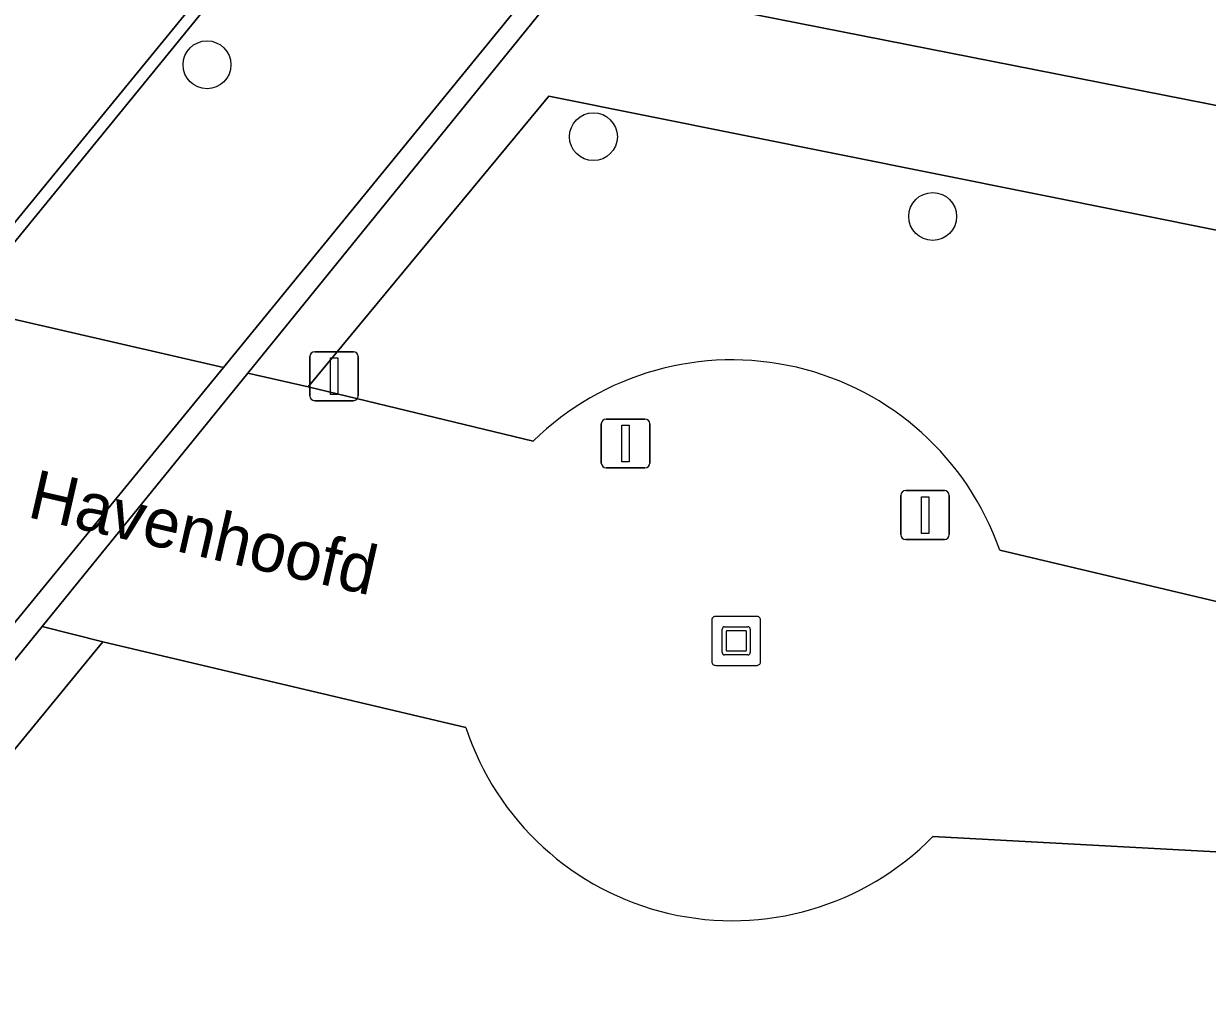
# Model space of a CAD drawing. Extents: x 161772 to 163126, y 383092 to 383917.
# Drawn here: x 161904.7 to 161928.88, y 383188.3 to 383208.09 of the extents above; entities that cross this region are included whole.
import ezdxf

# ---------------------------------------------------------------- set-up
doc = ezdxf.new("R2010")
doc.units = 0
for name, color, linetype in [('IMGEO_Boom', 7, 'Continuous'), ('IMGEO_Groenvoorziening', 7, 'Continuous'), ('IMGEO_Kunstobject', 7, 'Continuous'), ('IMGEO_Lichtmast', 7, 'Continuous'), ('IMGEO_Openbare_ruimte_label', 7, 'Continuous'), ('IMGEO_Rijbaan_lokaal_open', 7, 'Continuous'), ('IMGEO_Voetpad_gesloten', 7, 'Continuous'), ('IMGEO_Voetpad_op_trap', 7, 'Continuous'), ('IMGEO_Voetpad_open', 7, 'Continuous')]:
    doc.layers.add(name, color=color, linetype=linetype)

msp = doc.modelspace()

# ---------------------------------------------------------------- linework, layer by layer
at = {"layer": 'IMGEO_Boom'}
for centre in [(161908.448, 383207.248), (161916.342, 383205.778), (161923.274, 383204.149)]:
    msp.add_circle(centre, 0.489, dxfattribs=at)
at = {"layer": 'IMGEO_Groenvoorziening'}
for points in [[(161908.783, 383201.062), (161919.615, 383214.324), (161915.799, 383217.46), (161903.425, 383202.299)], [(161921.974, 383214.686), (161917.042, 383208.794), (161932.393, 383205.759), (161934.908, 383203.737), (161934.979, 383204.092)]]:
    msp.add_lwpolyline(points, close=True, dxfattribs=at)
for points in [[(161924.643, 383197.335), (161931.516, 383195.707), (161933.211, 383203.037), (161915.433, 383206.604), (161910.516, 383200.666), (161915.113, 383199.56)], [(161913.737, 383193.709), (161906.322, 383195.46), (161900.634, 383188.537), (161928.424, 383182.206), (161930.17, 383189.903), (161930.44, 383191.095), (161923.279, 383191.486)]]:
    msp.add_lwpolyline(points, dxfattribs=at)
for centre, radius, start, end in [((161919.172, 383195.426), 5.794, 19.2407, 134.4761), ((161919.183, 383195.495), 5.731, 198.157, 315.6144)]:
    msp.add_arc(centre, radius, start, end, dxfattribs=at)
at = {"layer": 'IMGEO_Kunstobject'}
for p, q in [((161918.759, 383195.896), (161918.759, 383195.055)), ((161918.759, 383195.896), (161918.759, 383195.055)), ((161919.675, 383195.98), (161918.834, 383195.98)), ((161919.675, 383195.98), (161918.834, 383195.98)), ((161919.759, 383195.064), (161919.759, 383195.905)), ((161919.759, 383195.064), (161919.759, 383195.905)), ((161918.973, 383195.244), (161918.973, 383195.718)), ((161919.023, 383195.768), (161919.497, 383195.768)), ((161919.053, 383195.668), (161919.053, 383195.294)), ((161919.447, 383195.688), (161919.073, 383195.688)), ((161919.467, 383195.294), (161919.467, 383195.668)), ((161919.547, 383195.718), (161919.547, 383195.244)), ((161919.497, 383195.194), (161919.023, 383195.194)), ((161919.073, 383195.274), (161919.447, 383195.274)), ((161918.843, 383194.98), (161919.684, 383194.98)), ((161918.843, 383194.98), (161919.684, 383194.98))]:
    msp.add_line(p, q, dxfattribs=at)
for centre, radius, start, end in [((161918.837, 383195.902), 0.0779, 92.4484, 184.2845), ((161918.837, 383195.902), 0.0779, 92.4484, 184.2845), ((161919.681, 383195.902), 0.0779, 2.4484, 94.2845), ((161919.681, 383195.902), 0.0779, 2.4484, 94.2845), ((161919.023, 383195.718), 0.05, 90, 180), ((161919.073, 383195.668), 0.02, 90, 180), ((161919.447, 383195.668), 0.02, 360, 90), ((161919.497, 383195.718), 0.05, 360, 90), ((161919.023, 383195.244), 0.05, 180, 270), ((161919.073, 383195.294), 0.02, 180, 270), ((161919.447, 383195.294), 0.02, 270, 0), ((161919.497, 383195.244), 0.05, 270, 0), ((161918.837, 383195.058), 0.0779, 182.4484, 274.2845), ((161918.837, 383195.058), 0.0779, 182.4484, 274.2845), ((161919.681, 383195.058), 0.0779, 272.4484, 4.2845), ((161919.681, 383195.058), 0.0779, 272.4484, 4.2845)]:
    msp.add_arc(centre, radius, start, end, dxfattribs=at)
at = {"layer": 'IMGEO_Lichtmast'}
for p, q in [((161910.548, 383200.486), (161910.548, 383201.286)), ((161910.548, 383201.286), (161910.548, 383200.486)), ((161910.648, 383201.386), (161911.438, 383201.386)), ((161911.438, 383201.386), (161910.648, 383201.386)), ((161911.538, 383201.286), (161911.538, 383200.486)), ((161911.538, 383200.486), (161911.538, 383201.286)), ((161911.438, 383200.386), (161910.648, 383200.386)), ((161910.648, 383200.386), (161911.438, 383200.386)), ((161916.604, 383200.012), (161917.394, 383200.012)), ((161917.394, 383200.012), (161916.604, 383200.012)), ((161916.504, 383199.112), (161916.504, 383199.912)), ((161916.504, 383199.912), (161916.504, 383199.112)), ((161917.494, 383199.912), (161917.494, 383199.112)), ((161917.494, 383199.112), (161917.494, 383199.912)), ((161917.394, 383199.012), (161916.604, 383199.012)), ((161916.604, 383199.012), (161917.394, 383199.012)), ((161922.723, 383198.55), (161923.513, 383198.55)), ((161923.513, 383198.55), (161922.723, 383198.55)), ((161922.623, 383197.65), (161922.623, 383198.45)), ((161922.623, 383198.45), (161922.623, 383197.65)), ((161923.613, 383198.45), (161923.613, 383197.65)), ((161923.613, 383197.65), (161923.613, 383198.45)), ((161923.513, 383197.55), (161922.723, 383197.55)), ((161922.723, 383197.55), (161923.513, 383197.55))]:
    msp.add_line(p, q, dxfattribs=at)
for points in [[(161910.968, 383201.261), (161911.118, 383201.261), (161911.118, 383200.511), (161910.968, 383200.511), (161910.968, 383201.261)], [(161916.924, 383199.887), (161917.074, 383199.887), (161917.074, 383199.137), (161916.924, 383199.137), (161916.924, 383199.887)], [(161923.043, 383198.425), (161923.193, 383198.425), (161923.193, 383197.675), (161923.043, 383197.675), (161923.043, 383198.425)]]:
    msp.add_lwpolyline(points, dxfattribs=at)
for centre, start, end in [((161910.648, 383201.286), 90, 180), ((161910.648, 383201.286), 90, 180), ((161911.438, 383201.286), 0, 90), ((161911.438, 383201.286), 360, 90), ((161910.648, 383200.486), 180, 270), ((161910.648, 383200.486), 180, 270), ((161911.438, 383200.486), 270, 0), ((161911.438, 383200.486), 270, 0), ((161916.604, 383199.912), 90, 180), ((161916.604, 383199.912), 90, 180), ((161917.394, 383199.912), 0, 90), ((161917.394, 383199.912), 360, 90), ((161916.604, 383199.112), 180, 270), ((161916.604, 383199.112), 180, 270), ((161917.394, 383199.112), 270, 0), ((161917.394, 383199.112), 270, 0), ((161922.723, 383198.45), 90, 180), ((161922.723, 383198.45), 90, 180), ((161923.513, 383198.45), 0, 90), ((161923.513, 383198.45), 360, 90), ((161922.723, 383197.65), 180, 270), ((161922.723, 383197.65), 180, 270), ((161923.513, 383197.65), 270, 0), ((161923.513, 383197.65), 270, 0)]:
    msp.add_arc(centre, 0.1, start, end, dxfattribs=at)
at = {"layer": 'IMGEO_Rijbaan_lokaal_open'}
msp.add_lwpolyline([(161886.699, 383220.612), (161885.419, 383218.223), (161890.047, 383217.082), (161905.194, 383213.575), (161904.088, 383208.805), (161902.56, 383209.159), (161902.221, 383207.681), (161898.77, 383203.314), (161903.155, 383202.362), (161915.629, 383217.6)], dxfattribs=at)
at = {"layer": 'IMGEO_Voetpad_gesloten'}
for points in [[(161915.629, 383217.6), (161903.155, 383202.362), (161903.425, 383202.299), (161915.799, 383217.46)], [(161919.615, 383214.324), (161908.783, 383201.062), (161904.546, 383195.892), (161898.664, 383188.711), (161898.889, 383188.662), (161899.241, 383188.593), (161905.083, 383195.774), (161909.282, 383200.947), (161919.918, 383214.063), (161919.775, 383214.193)]]:
    msp.add_lwpolyline(points, close=True, dxfattribs=at)
at = {"layer": 'IMGEO_Voetpad_op_trap'}
msp.add_lwpolyline([(161908.783, 383201.062), (161903.425, 383202.299), (161899.131, 383197.083), (161904.546, 383195.892)], close=True, dxfattribs=at)
at = {"layer": 'IMGEO_Voetpad_open'}
for points in [[(161919.991, 383214.466), (161919.775, 383214.193), (161919.918, 383214.063), (161909.282, 383200.947), (161910.516, 383200.666), (161915.433, 383206.604), (161933.211, 383203.037), (161931.516, 383195.707), (161932.925, 383195.401), (161934.908, 383203.737), (161932.393, 383205.759), (161917.042, 383208.794), (161921.974, 383214.686), (161920.904, 383215.558), (161920.718, 383215.321), (161920.546, 383215.462), (161919.83, 383214.597)], [(161932.928, 383181.042), (161932.988, 383181.34), (161933.178, 383182.464), (161930.131, 383183.158), (161930.139, 383183.188), (161930.045, 383183.211), (161931.539, 383189.54), (161930.17, 383189.903), (161928.424, 383182.206), (161900.634, 383188.537), (161906.322, 383195.46), (161905.083, 383195.774), (161899.241, 383188.593), (161898.889, 383188.662), (161898.656, 383188.359)]]:
    msp.add_lwpolyline(points, close=True, dxfattribs=at)
for points in [[(161915.113, 383199.56), (161910.516, 383200.666), (161909.282, 383200.947), (161905.083, 383195.774), (161906.322, 383195.46), (161913.737, 383193.709)], [(161931.516, 383195.707), (161924.643, 383197.335)], [(161923.279, 383191.486), (161930.44, 383191.095), (161930.17, 383189.903), (161931.539, 383189.54), (161932.925, 383195.401), (161931.516, 383195.707)]]:
    msp.add_lwpolyline(points, dxfattribs=at)
for centre, radius, start, end in [((161919.172, 383195.426), 5.794, 19.2407, 134.4761), ((161919.183, 383195.495), 5.731, 198.157, 315.6144)]:
    msp.add_arc(centre, radius, start, end, dxfattribs=at)

# ---------------------------------------------------------------- texts
at = {"layer": 'IMGEO_Openbare_ruimte_label'}
msp.add_text('Havenhoofd', height=1, rotation=347.117, dxfattribs=at).set_placement((161904.752, 383198.014))

doc.saveas('drawing.dxf')
